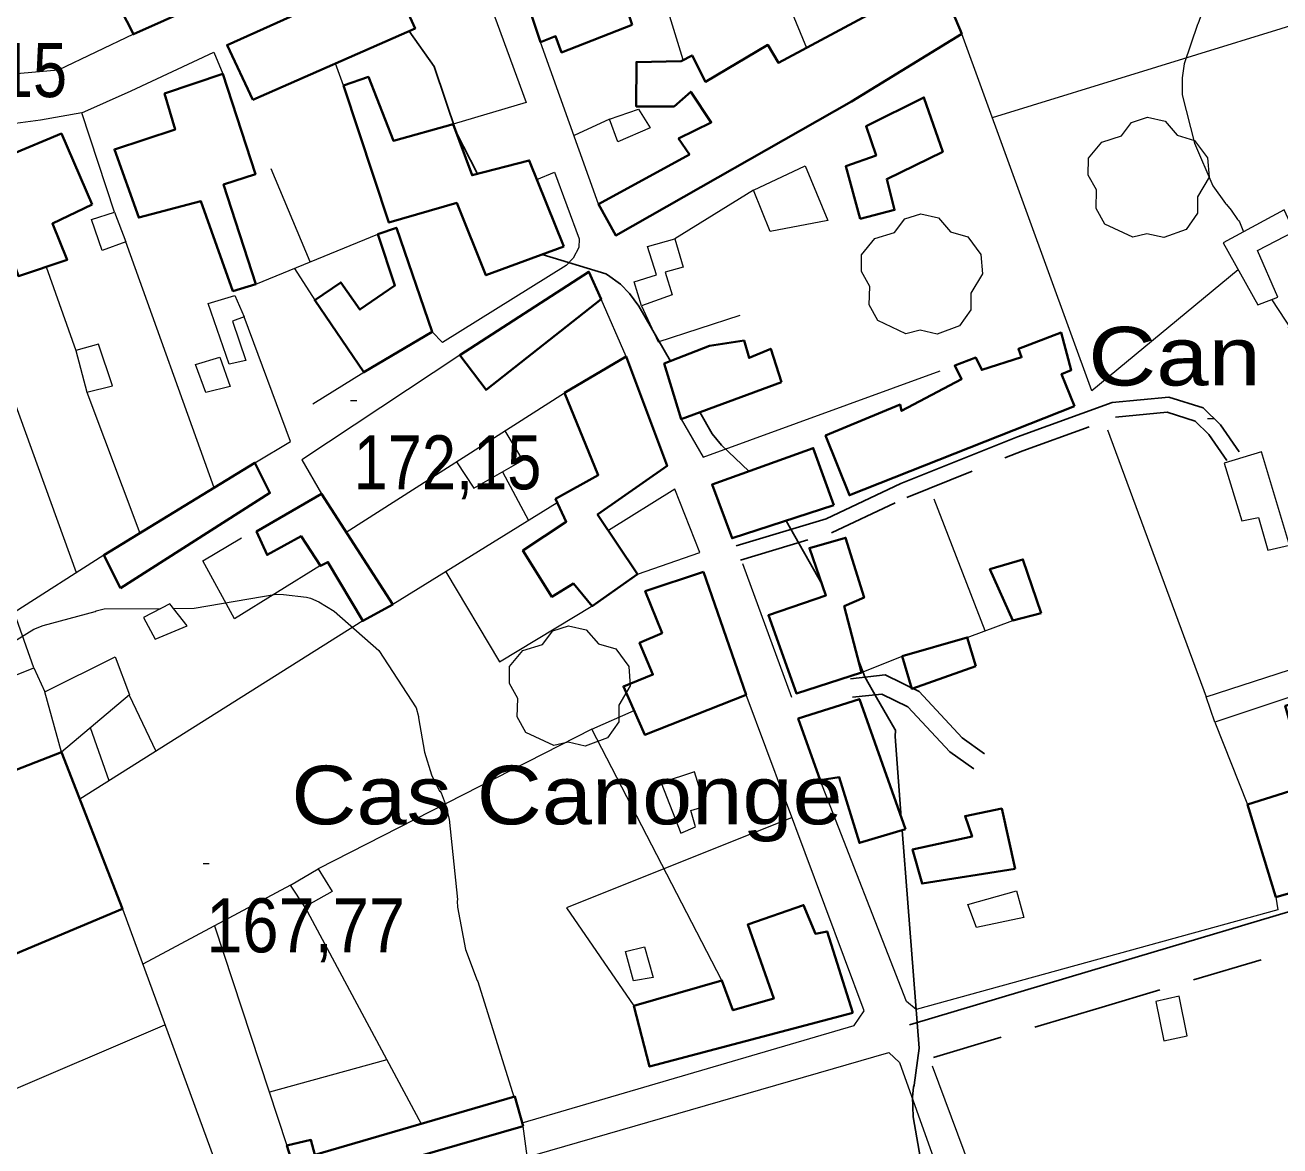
# Model space of a CAD drawing. Extents: x 480269 to 484877, y 4383588 to 4386804.
# Drawn here: x 480607.5 to 480810.8, y 4385035.8 to 4385217.3 of the extents above; entities that cross this region are included whole.
import ezdxf

# ---------------------------------------------------------------- set-up
doc = ezdxf.new("R2010")
doc.units = 0
doc.header["$LTSCALE"] = 3.8
doc.linetypes.add('MEDIUM_DASHED', pattern=[4.5, 3, -1.5])
for name, color, linetype, lineweight in [('29', 7, 'Continuous', 13), ('38', 7, 'Continuous', 25), ('47', 7, 'Continuous', 35), ('51', 7, 'Continuous', 13), ('7', 7, 'Continuous', 13), ('8', 7, 'Continuous', 25), ('9', 7, 'Continuous', 13)]:
    doc.layers.add(name, color=color, linetype=linetype, lineweight=lineweight)
doc.layers.add('5', color=7, linetype='Continuous')

msp = doc.modelspace()

# ---------------------------------------------------------------- linework, layer by layer
at = {"layer": '29'}
for points in [[(480786.91, 4385182.99), (480782.37, 4385185.11), (480780.96, 4385187.65), (480781.06, 4385190.63), (480779.69, 4385193.04), (480779.73, 4385195.79), (480781.89, 4385198.39), (480785.08, 4385199.39), (480786.73, 4385201.58), (480789.3, 4385202.41), (480792.16, 4385201.76), (480794.11, 4385199.49), (480796.92, 4385198.67), (480799.05, 4385195.82), (480799.29, 4385192.69), (480797.41, 4385189.54), (480797.41, 4385186.86), (480795.59, 4385184.25), (480791.97, 4385182.91), (480789.2, 4385183.54)], [(480750.17, 4385167.35), (480745.63, 4385169.47), (480744.22, 4385172.01), (480744.32, 4385174.99), (480742.95, 4385177.4), (480742.99, 4385180.15), (480745.15, 4385182.75), (480748.34, 4385183.75), (480749.99, 4385185.94), (480752.56, 4385186.77), (480755.42, 4385186.12), (480757.37, 4385183.85), (480760.18, 4385183.03), (480762.31, 4385180.18), (480762.55, 4385177.05), (480760.67, 4385173.9), (480760.67, 4385171.22), (480758.85, 4385168.61), (480755.23, 4385167.27), (480752.46, 4385167.9)], [(480693.13, 4385100.63), (480688.59, 4385102.75), (480687.18, 4385105.29), (480687.28, 4385108.27), (480685.91, 4385110.68), (480685.95, 4385113.43), (480688.11, 4385116.03), (480691.3, 4385117.03), (480692.95, 4385119.22), (480695.52, 4385120.05), (480698.38, 4385119.4), (480700.33, 4385117.13), (480703.14, 4385116.31), (480705.27, 4385113.46), (480705.51, 4385110.33), (480703.63, 4385107.18), (480703.63, 4385104.5), (480701.81, 4385101.89), (480698.19, 4385100.55), (480695.42, 4385101.18)]]:
    msp.add_lwpolyline(points, close=True, dxfattribs=at)
at = {"layer": '38'}
for points in [[(480722.65, 4385132.99), (480737.26, 4385137.37), (480749.33, 4385143.06), (480768.25, 4385150.66), (480783.57, 4385156.22), (480792.75, 4385157.09), (480798.3, 4385155.34), (480801.11, 4385152.58), (480804.14, 4385148.21)], [(480741.5, 4385108.47), (480746.26, 4385108.99), (480750.49, 4385106.92), (480757.26, 4385099.64), (480761.17, 4385096.85)], [(480882.09, 4385094.45), (480822.32, 4385076.75), (480780.21, 4385064.19), (480750.75, 4385055.42)]]:
    msp.add_lwpolyline(points, dxfattribs=at)
at = {"layer": '38', "linetype": 'MEDIUM_DASHED'}
for points in [[(480723.35, 4385130.67), (480738.13, 4385135.11), (480750.3, 4385140.84), (480769.11, 4385148.4), (480784.1, 4385153.84), (480792.49, 4385154.63), (480797.02, 4385153.2), (480799.25, 4385151.01), (480802.15, 4385146.83)], [(480741.18, 4385111.46), (480746.8, 4385112.07), (480752.31, 4385109.37), (480759.25, 4385101.91), (480762.91, 4385099.3)], [(480883.85, 4385088.52), (480824.08, 4385070.82), (480781.97, 4385058.27), (480752.51, 4385049.5)]]:
    msp.add_lwpolyline(points, dxfattribs=at)
at = {"layer": '47'}
for points in [[(480628.51, 4385247.9), (480623.71, 4385246.16), (480631.54, 4385228.97), (480620.66, 4385224.43), (480625.01, 4385215.84), (480639.91, 4385222.55)], [(480705.79, 4385217.36), (480701.73, 4385229.68), (480695.54, 4385228.3), (480691.37, 4385241.17), (480682.79, 4385239.02), (480690.97, 4385214.57), (480693.41, 4385215.52), (480694.38, 4385212.92)], [(480644.36, 4385205.21), (480640.18, 4385214.11), (480666.49, 4385225.94), (480670.65, 4385216.8)], [(480759.24, 4385215.92), (480755.69, 4385224.29), (480747.63, 4385219.73), (480745.57, 4385219.83), (480729.5, 4385211.23), (480727.79, 4385214.12), (480717.67, 4385208.16), (480715.53, 4385212.43), (480713.73, 4385211.52), (480706.51, 4385211.35), (480706.48, 4385204.17), (480712.6, 4385204.16), (480715.29, 4385206.55), (480718.61, 4385201.57), (480713.33, 4385198.99), (480715.08, 4385196.38), (480700.36, 4385188.31), (480703.16, 4385183.27), (480741.37, 4385204.94)], [(480639.49, 4385209.43), (480630.05, 4385206.24), (480631.76, 4385200.41), (480621.92, 4385197.21), (480625.87, 4385186.15), (480635.95, 4385188.8), (480641.13, 4385174.25), (480644.86, 4385175.38), (480639.61, 4385191.52), (480644.76, 4385193.19)], [(480694.74, 4385181.49), (480682.12, 4385176.81), (480677.4, 4385188.54), (480666.4, 4385185.35), (480659.06, 4385207.55), (480663.09, 4385208.93), (480667.14, 4385198.59), (480676.83, 4385201.29), (480679.87, 4385193.02), (480689.14, 4385195.43)], [(480742.75, 4385185.97), (480748.34, 4385187.4), (480747.06, 4385192.4), (480756.13, 4385196.83), (480753.07, 4385205.63), (480743.7, 4385200.95), (480745.33, 4385196.22), (480740.42, 4385194.48)], [(480618.32, 4385188.3), (480611.88, 4385185.18), (480614.27, 4385179.3), (480606.37, 4385176.68), (480601.22, 4385191.47), (480605.9, 4385193.47), (480605.11, 4385196.32), (480613.34, 4385199.76)], [(480673.4, 4385167.65), (480667.61, 4385184.51), (480664.59, 4385183.47), (480667.36, 4385175.18), (480661.69, 4385171.25), (480658.59, 4385175.67), (480654.38, 4385172.78), (480662.35, 4385161.11)], [(480677.9, 4385163.87), (480682.13, 4385158.24), (480700.81, 4385172.95), (480698.81, 4385177.38)], [(480777.48, 4385155.59), (480775.38, 4385160.8), (480776.95, 4385161.47), (480775.31, 4385167.52), (480768.4, 4385164.89), (480768.91, 4385163.53), (480762.44, 4385161.49), (480761.48, 4385163.48), (480758.07, 4385162.19), (480759.19, 4385160), (480749.47, 4385154.84), (480749.23, 4385155.86), (480737.15, 4385150.85), (480741.02, 4385141.19)], [(480730, 4385159.52), (480728.25, 4385164.91), (480724.74, 4385163.44), (480723.93, 4385166.23), (480718.35, 4385165.37), (480711.02, 4385162.51), (480713.74, 4385153.51)], [(480704.83, 4385163.68), (480694.87, 4385157.77), (480700.32, 4385144.44), (480693.39, 4385140.58), (480695.12, 4385136.88), (480688.12, 4385132.26), (480692.82, 4385124.75), (480696.29, 4385126.88), (480699.33, 4385123.23), (480706.67, 4385128.4), (480700.21, 4385138.07), (480711.48, 4385145.94)], [(480738.46, 4385139.55), (480735.15, 4385148.81), (480718.75, 4385142.92), (480721.99, 4385134.21)], [(480622.92, 4385126.14), (480620.22, 4385131.48), (480644.68, 4385146.44), (480647.13, 4385141.55)], [(480667.04, 4385123.48), (480662.15, 4385120.82), (480656.51, 4385130.37), (480655.33, 4385129.74), (480652.17, 4385134.53), (480646.67, 4385131.52), (480644.96, 4385135.3), (480655.47, 4385141.41)], [(480742.98, 4385112.47), (480740.17, 4385123.23), (480743.38, 4385124.61), (480740.38, 4385134.3), (480734.53, 4385132.62), (480737.2, 4385124.97), (480727.89, 4385121.75), (480732.41, 4385109.09)], [(480772.08, 4385122.1), (480767.51, 4385120.88), (480763.77, 4385129.2), (480769.11, 4385130.8)], [(480717.36, 4385128.78), (480707.94, 4385125.63), (480710.66, 4385118.86), (480707.02, 4385117.3), (480709.17, 4385112.14), (480704.38, 4385110.21), (480707.86, 4385102.4), (480724.27, 4385108.88)], [(480761.47, 4385113.51), (480760.11, 4385118.16), (480749.57, 4385115.1), (480751.12, 4385109.83)], [(480810.12, 4385076.09), (480820.64, 4385079.1), (480820.17, 4385081.31), (480831.67, 4385084.22), (480828.8, 4385095.54), (480832.94, 4385096.69), (480828.2, 4385111.79), (480811.61, 4385107.08), (480815.26, 4385094.17), (480805.52, 4385091.07)], [(480750.09, 4385087.11), (480742.64, 4385084.88), (480739.37, 4385095.51), (480736.29, 4385095.03), (480732.72, 4385105), (480742.62, 4385108.16)], [(480603.83, 4385066.04), (480598.73, 4385076.75), (480579.69, 4385069.2), (480573.64, 4385083.75), (480548.36, 4385074.07), (480544.12, 4385083.78), (480590.02, 4385103), (480595.15, 4385092.5), (480613.38, 4385099.55), (480623.22, 4385074.21)], [(480767.88, 4385080.65), (480765.68, 4385090.42), (480759.75, 4385089.22), (480760.87, 4385085.93), (480751.24, 4385083.82), (480752.79, 4385078.29)], [(480741.58, 4385057.34), (480737.39, 4385070.54), (480735.51, 4385070.15), (480733.58, 4385074.81), (480724.53, 4385071.63), (480728.76, 4385059.66), (480722.13, 4385057.76), (480720.34, 4385062.59), (480706.1, 4385058.46), (480708.64, 4385048.64)], [(480688.13, 4385039.01), (480686.82, 4385043.77), (480654.42, 4385034.35), (480653.77, 4385036.76), (480649.88, 4385035.85), (480652.14, 4385028.6)]]:
    msp.add_lwpolyline(points, close=True, dxfattribs=at)
at = {"layer": '47', "lineweight": 13}
for points in [[(480703.51, 4385198.42), (480702.12, 4385202.1), (480706.81, 4385203.71), (480708.73, 4385200.68)], [(480733.82, 4385194.53), (480737.5, 4385185.7), (480728.15, 4385183.88), (480725.49, 4385190.62)], [(480807.19, 4385172.04), (480810.41, 4385173.28), (480807.11, 4385180.82), (480813.07, 4385183.93), (480811.46, 4385187.39), (480801.57, 4385182.06)], [(480623.8, 4385182.24), (480619.93, 4385180.82), (480618.19, 4385185.87), (480621.92, 4385187.05)], [(480714.06, 4385178.1), (480711.16, 4385177.34), (480712.3, 4385173.66), (480707.32, 4385171.86), (480706.12, 4385175.73), (480709.76, 4385176.89), (480708.3, 4385181.48), (480712.72, 4385182.74)], [(480643.22, 4385163.01), (480640.5, 4385162.41), (480637.11, 4385172.22), (480641.42, 4385173.55), (480642.97, 4385170.07), (480641.06, 4385169.39)], [(480617.45, 4385157.87), (480621.64, 4385158.89), (480619.37, 4385165.66), (480615.65, 4385164.61)], [(480640.66, 4385158.81), (480636.73, 4385157.85), (480635.07, 4385162.37), (480638.98, 4385163.57)], [(480807.77, 4385148.2), (480801.74, 4385146.36), (480804.61, 4385137.02), (480807.31, 4385137.56), (480808.8, 4385132.28), (480812.3, 4385133.12)], [(480633.72, 4385120.03), (480630.93, 4385123.62), (480626.63, 4385121.37), (480628.53, 4385117.86)], [(480613.38, 4385099.55), (480610.63, 4385109.33), (480622.07, 4385114.99), (480624.39, 4385108.84)], [(480800.19, 4385104.44), (480798.82, 4385108.52), (480814.29, 4385113.55), (480815.44, 4385109.53)], [(480713.69, 4385086.43), (480716.06, 4385087.45), (480715.32, 4385090.12), (480717.66, 4385090.83), (480715.92, 4385096.37), (480710.51, 4385094.58)], [(480654.96, 4385080.68), (480657.18, 4385077.01), (480652.79, 4385074.5), (480650.48, 4385078.04)], [(480761.6, 4385071.18), (480760.17, 4385074.91), (480768.1, 4385077.09), (480769.26, 4385072.77)], [(480709.23, 4385063.05), (480706.04, 4385062.54), (480704.71, 4385067.26), (480707.8, 4385068.06)], [(480791.93, 4385052.8), (480795.71, 4385053.6), (480794.42, 4385060.03), (480790.68, 4385059.18)]]:
    msp.add_lwpolyline(points, close=True, dxfattribs=at)
at = {"layer": '51'}
for p, q in [((480700.36, 4385188.31), (480690.97, 4385214.57)), ((480659.06, 4385207.55), (480657.73, 4385211.11)), ((480702.12, 4385202.1), (480696.39, 4385199.43)), ((480653.65, 4385178.98), (480647.3, 4385194.08)), ((480725.49, 4385190.62), (480712.72, 4385182.74)), ((480644.86, 4385175.38), (480664.59, 4385183.47)), ((480638.08, 4385142.4), (480623.8, 4385182.24)), ((480610.89, 4385178.18), (480615.65, 4385164.61)), ((480651.08, 4385177.93), (480654.38, 4385172.78)), ((480608.89, 4385113.21), (480586.69, 4385175.47)), ((480704.83, 4385163.68), (480700.81, 4385172.95)), ((480654.05, 4385155.98), (480662.35, 4385161.11)), ((480617.45, 4385157.87), (480626.04, 4385135.04)), ((480659.48, 4385135.21), (480694.87, 4385157.77)), ((480782.82, 4385151.78), (480798.82, 4385108.52)), ((480684.81, 4385144.98), (480689.01, 4385137.09)), ((480763.02, 4385119.23), (480754.76, 4385140.54)), ((480693.68, 4385139.97), (480667.04, 4385123.48)), ((480620.22, 4385131.48), (480605.69, 4385122.2)), ((480723.66, 4385130.13), (480731.62, 4385108.5)), ((480662.15, 4385120.82), (480616.33, 4385091.97)), ((480760.11, 4385118.16), (480767.51, 4385120.88)), ((480742.98, 4385112.47), (480749.57, 4385115.1)), ((480624.33, 4385108.79), (480628.63, 4385099.72)), ((480699.26, 4385103.32), (480706.13, 4385106.3)), ((480800.19, 4385104.44), (480805.52, 4385091.07)), ((480621.06, 4385094.95), (480618.07, 4385103.51)), ((480650.48, 4385078.04), (480626.51, 4385065.25)), ((480652.79, 4385074.5), (480671.61, 4385039.36)), ((480638.14, 4385071.46), (480649.88, 4385035.85)), ((480554.04, 4385022.77), (480630.11, 4385055.43)), ((480666.05, 4385049.75), (480647.03, 4385044.5))]:
    msp.add_line(p, q, dxfattribs=at)
for points in [[(480764.18, 4385202.37), (480844.08, 4385227.03), (480809.45, 4385335.7)], [(480702.13, 4385258.67), (480708.03, 4385242.47), (480720.3, 4385247), (480734.05, 4385213.67)], [(480625.01, 4385215.84), (480612.8, 4385210.01), (480579.23, 4385207.07), (480577.77, 4385207.96), (480576.56, 4385211.3), (480563.78, 4385247.67)], [(480714.09, 4385211.71), (480707.81, 4385232.14), (480701.73, 4385229.68)], [(480666.49, 4385225.94), (480677.04, 4385231.13), (480679.25, 4385230.43), (480688.63, 4385204.81), (480676.83, 4385201.29)], [(480804.01, 4385177.72), (480780.27, 4385158.08), (480759.24, 4385215.92)], [(480616.64, 4385203.12), (480624.65, 4385206.7), (480638.03, 4385212.95), (480639.49, 4385209.43)], [(480621.92, 4385187.05), (480616.64, 4385203.12), (480609.94, 4385201.96), (480600.2, 4385200.65)], [(480690.38, 4385192.34), (480693.24, 4385193.52), (480697.21, 4385182.69), (480697.19, 4385181.32), (480696.25, 4385179.61), (480695.14, 4385178.39), (480675.07, 4385165.95), (480673.4, 4385167.65)], [(480615.77, 4385128.64), (480598.42, 4385176.52), (480589.68, 4385176.44)], [(480707.32, 4385171.86), (480710, 4385166.01), (480723.3, 4385170.36)], [(480644.68, 4385146.44), (480650.48, 4385149.87), (480642.97, 4385170.07)], [(480677.9, 4385163.87), (480652.27, 4385146.91), (480655.47, 4385141.41)], [(480713.74, 4385153.51), (480717.32, 4385147.34), (480755.72, 4385161.33)], [(480677.33, 4385146.59), (480680.17, 4385142.34), (480688.11, 4385146.86), (480685.26, 4385151.64)], [(480706.67, 4385128.4), (480716.76, 4385131.93), (480712.71, 4385142.16), (480701.95, 4385135.48)], [(480655.29, 4385129.81), (480641.39, 4385121.16), (480636.27, 4385130.56), (480642.49, 4385134.26)], [(480675.6, 4385128.78), (480684.33, 4385114.21), (480699.44, 4385123.31)], [(480531.4, 4385082.13), (480608.89, 4385113.21), (480610.63, 4385109.33)], [(480688, 4385039.51), (480741.76, 4385055.28), (480743.4, 4385057.69), (480724.27, 4385108.88)], [(480720.34, 4385062.59), (480699.26, 4385103.32), (480654.96, 4385080.68)], [(480810.12, 4385076.09), (480810.41, 4385074.02), (480751.81, 4385057.91), (480750.27, 4385059.19), (480736.29, 4385095.03)], [(480731.71, 4385089), (480695.16, 4385074.38), (480706.1, 4385058.46)], [(480623.22, 4385074.21), (480641.09, 4385025.44), (480652.14, 4385028.6)], [(480624.49, 4384864.89), (480618.18, 4384862.62), (480615.41, 4384862.94), (480565.91, 4384993.74), (480566.35, 4384995.64), (480681.11, 4385030.12), (480681.09, 4385031.77), (480747.38, 4385050.94), (480749.15, 4385049.33), (480770.89, 4384988.31), (480756.16, 4384983.89)], [(480790.7, 4385025.38), (480765.6, 4385018.83), (480754.45, 4385048.73)]]:
    msp.add_lwpolyline(points, dxfattribs=at)
at = {"layer": '7'}
for p, q in [((480660.18, 4385156.51), (480661.18, 4385156.51)), ((480799.05, 4385153.59), (480800.05, 4385153.59)), ((480636.3, 4385081.51), (480637.3, 4385081.51))]:
    msp.add_line(p, q, dxfattribs=at)
at = {"layer": '8'}
msp.add_line((480730.77, 4385137.06), (480736.59, 4385126.71), dxfattribs=at)
for points in [[(480669.68, 4385216.37), (480673.72, 4385210.61), (480677.36, 4385199.89), (480680.74, 4385193.25)], [(480691.22, 4385180.19), (480701.56, 4385177.03), (480701.8, 4385176.9), (480703.91, 4385175.35), (480705.36, 4385173.86), (480706.88, 4385171.8), (480712, 4385162.89)], [(480716.75, 4385154.62), (480718.76, 4385151.12), (480720.29, 4385149.28), (480724.72, 4385145.06)], [(480742.39, 4385114.73), (480743.51, 4385111.76), (480745.39, 4385108.41), (480745.4, 4385108.4), (480748.39, 4385103.31), (480748.46, 4385103.11), (480748.4, 4385102.09), (480749.42, 4385089)], [(480749.58, 4385086.96), (480752.33, 4385051.65), (480751.51, 4385045.62), (480751.44, 4385045.49), (480751.39, 4385045.29), (480751.24, 4385043.74), (480751.36, 4385040.52), (480753.05, 4385030.62)]]:
    msp.add_lwpolyline(points, dxfattribs=at)
at = {"layer": '9'}
for points in [[(480800.39, 4385225.58), (480797.45, 4385217.48), (480797.44, 4385217.47), (480797.43, 4385217.45), (480795.26, 4385211.08), (480794.91, 4385208.8), (480794.93, 4385206.06), (480796.94, 4385198.22), (480799.87, 4385191.28), (480801.92, 4385188.43), (480801.95, 4385188.41), (480802, 4385188.38), (480802.1, 4385188.28), (480802.87, 4385187.36), (480803.87, 4385185.87), (480804.03, 4385185.71), (480804.19, 4385185.48), (480804.86, 4385183.83)], [(480809.43, 4385172.9), (480809.46, 4385172.85), (480817.15, 4385161.07)], [(480631.53, 4385122.85), (480634.86, 4385122.87), (480648.13, 4385125.15), (480649.34, 4385125.13), (480653.06, 4385124.7), (480653.68, 4385124.5), (480655.03, 4385123.91), (480657.55, 4385122.42), (480664.77, 4385116.03), (480670.81, 4385106.77), (480671.17, 4385105.35), (480671.19, 4385105.14), (480672.16, 4385099.59), (480673.29, 4385095.88), (480674.61, 4385093.26), (480674.71, 4385093.18), (480674.84, 4385092.97), (480675.53, 4385091.24), (480676.15, 4385088.74), (480677.49, 4385075.68), (480677.47, 4385075.42), (480677.53, 4385074.44), (480678.82, 4385067.61), (480680.68, 4385062.59), (480680.79, 4385062.44), (480686.65, 4385043.72)], [(480602.27, 4385115.42), (480608.89, 4385119.48), (480610.36, 4385120.06), (480618.8, 4385122.37), (480618.99, 4385122.47), (480619.17, 4385122.53), (480620.28, 4385122.77), (480629.43, 4385122.84)], [(480688.11, 4385039), (480689.3, 4385030.07), (480689.27, 4385028.67), (480689.83, 4385019.55), (480690.19, 4385018.07), (480691.89, 4385013.44), (480695.63, 4385001.11), (480696.93, 4384998.54), (480701.36, 4384992.48), (480718.44, 4384976.29), (480722.42, 4384971.16), (480723.84, 4384968.08), (480725.34, 4384959.61), (480725.32, 4384955.1)]]:
    msp.add_lwpolyline(points, dxfattribs=at)

# ---------------------------------------------------------------- texts
at = {"layer": '5'}
for s, width, p in [('Can Vent', 1.2, (480779.7, 4385158.96)), ('Cas Canonge', 1.15, (480650.58, 4385087.88))]:
    msp.add_text(s, height=9.5, dxfattribs=dict(at, width=width)).set_placement(p)
at = {"layer": '7'}
for s, width, p in [('173,15', 0.85, (480583.84, 4385205.67)), ('172,15', 0.85, (480660.68, 4385142.14)), ('167,77', 0.9, (480636.8, 4385067.14))]:
    msp.add_text(s, height=8.75, dxfattribs=dict(at, width=width)).set_placement(p)

doc.saveas('drawing.dxf')
